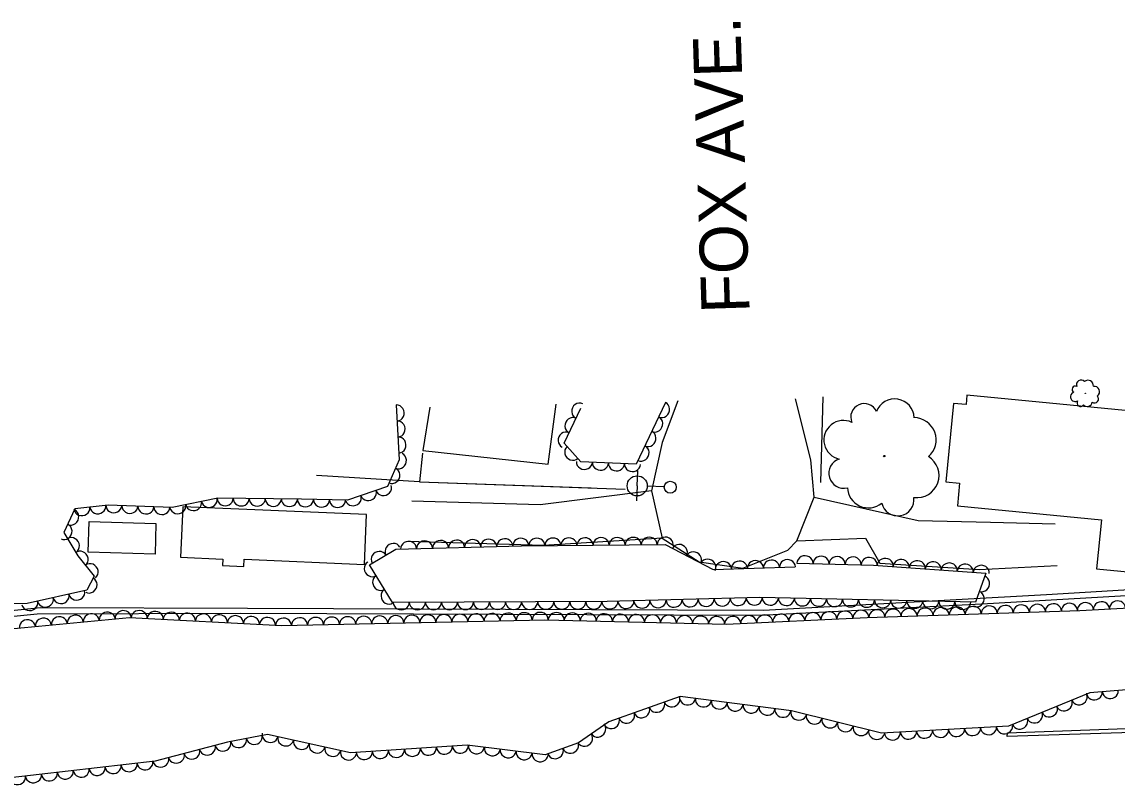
# Model space of a CAD drawing. Extents: x 1722896 to 1754269, y 648279 to 666297.
# Drawn here: x 1748786.6 to 1749059.6, y 652835.9 to 653026.2 of the extents above; entities that cross this region are included whole.
import ezdxf

# ---------------------------------------------------------------- set-up
doc = ezdxf.new("R2010")
doc.units = 0
for name, color, linetype in [('DESIGN - CENTERLINE - Proposed Text', 7, 'Continuous'), ('DESIGN - SCRATCH - User 1', 7, 'Continuous'), ('DESIGN - SHEET - Linework', 7, 'Continuous'), ('SURVEY - CENTERLINE - Preliminary Text', 7, 'Continuous'), ('SURVEY - DTM - Breaklines', 7, 'Continuous'), ('SURVEY - VEGETATION - Features with Text', 7, 'Continuous')]:
    doc.layers.add(name, color=color, linetype=linetype)

msp = doc.modelspace()

# ---------------------------------------------------------------- linework, layer by layer
at = {"layer": 'DESIGN - CENTERLINE - Proposed Text'}
for points in [[(1748985.74, 652911.32), (1748986.31, 652932.68)], [(1748985.74, 652911.32), (1748986.31, 652932.68)], [(1748888.24, 652930.14), (1748886.55, 652919.34), (1748917.77, 652915.9), (1748919.74, 652930.88)], [(1748886.42, 652918.61), (1748885.66, 652911.52), (1748936.94, 652909.67)], [(1748886.42, 652918.61), (1748885.66, 652911.52), (1748928.51, 652909.97)], [(1748885.66, 652911.52), (1748860.01, 652913.07)], [(1748885.66, 652911.52), (1748860.01, 652913.07)]]:
    msp.add_lwpolyline(points, dxfattribs=at)
for points in [[(1749079.61, 652927.51), (1749022.15, 652933.09), (1749021.92, 652930.76), (1749018.79, 652931.06), (1749016.89, 652911.51), (1749020.29, 652911.18), (1749019.75, 652905.53), (1749055.66, 652902.04), (1749054.47, 652889.81), (1749074.34, 652887.88), (1749075.72, 652902.12), (1749077.13, 652901.98)], [(1748826.14, 652892.68), (1748836.69, 652892.23), (1748836.62, 652890.59), (1748841.94, 652890.36), (1748842.02, 652892.18), (1748871.95, 652890.9), (1748872.48, 652903.32), (1748826.68, 652905.28)], [(1748803.37, 652901.58), (1748820, 652901.07), (1748819.77, 652893.48), (1748803.13, 652893.99)]]:
    msp.add_lwpolyline(points, close=True, dxfattribs=at)
at = {"layer": 'DESIGN - SCRATCH - User 1'}
for points in [[(1748740.35, 652874.92), (1748791.2, 652880.13), (1748842.83, 652880.02), (1748971.46, 652879.45), (1749041.95, 652883.41), (1749073.63, 652885.31), (1749222.2, 652894.3), (1749222.81, 652892.89)], [(1749222.81, 652892.89), (1749170.4, 652889.52), (1749097.89, 652885.12), (1749025.89, 652880.96), (1748970.64, 652878.18), (1748840.96, 652878.67), (1748790.37, 652878.49), (1748739.3, 652873.44)], [(1749200.93, 652855.05), (1749201.07, 652853.44), (1749128.58, 652851.29), (1749065.92, 652849.03), (1749032.15, 652847.96), (1749032.25, 652848.9), (1749200.93, 652855.05)]]:
    msp.add_lwpolyline(points, dxfattribs=at)
at = {"layer": 'SURVEY - CENTERLINE - Preliminary Text'}
for points in [[(1748950.11, 652931.71), (1748946.18, 652921.28), (1748943.54, 652909.22), (1748946.14, 652897.48), (1748955.43, 652891.58), (1748966.29, 652889.98), (1748977.49, 652894.42), (1748979.72, 652896.81), (1748984.02, 652907.67), (1748983.24, 652917.01), (1748979.44, 652932.22)], [(1748943.54, 652909.22), (1748915.73, 652905.74), (1748883.81, 652906.71)], [(1748984.02, 652907.67), (1749009.99, 652901.86), (1749028.04, 652901.4), (1749044.16, 652901.05)], [(1748946.14, 652897.48), (1748916.57, 652895.59), (1748882.73, 652896.61)], [(1748979.72, 652896.81), (1748996.88, 652897.45), (1749000.44, 652891.17), (1749025.2, 652889.67), (1749044.64, 652890.64)]]:
    msp.add_lwpolyline(points, dxfattribs=at)
at = {"layer": 'SURVEY - DTM - Breaklines'}
for p, q in [((1748939.95, 652910.49), (1748940.11, 652914.23)), ((1748939.95, 652910.49), (1748939.8, 652906.74)), ((1748946.7, 652910.21), (1748942.45, 652910.38))]:
    msp.add_line(p, q, dxfattribs=at)
for centre, radius in [((1748939.95, 652910.49), 2.5), ((1748948.19, 652910.15), 1.5)]:
    msp.add_circle(centre, radius, dxfattribs=at)
at = {"layer": 'SURVEY - VEGETATION - Features with Text'}
for points in [[(1748879.88, 652930.65), (1748880.64, 652916.95), (1748877.69, 652910.29), (1748867.75, 652906.92), (1748856.27, 652907.17), (1748835.42, 652907.43), (1748824.01, 652905.12), (1748808.11, 652905.7), (1748799.8, 652904.73), (1748797.08, 652898.85), (1748800.55, 652893.03), (1748804.58, 652887.99), (1748802.75, 652884.45), (1748787.86, 652881.13), (1748770.84, 652880.83), (1748773.24, 652891.51), (1748779.12, 652902.93), (1748776.74, 652912.78), (1748758.48, 652911.64), (1748742.63, 652910.33), (1748733.85, 652923.7)], [(1748946.97, 652931.31), (1748939.73, 652915.88), (1748925.94, 652916.5), (1748921.74, 652921.1), (1748925.87, 652929.89)], [(1748979.78, 652891.23), (1748998.84, 652890.75), (1749026.87, 652888.73), (1749024.28, 652881.5), (1748970.54, 652882.65), (1748932.44, 652881.65), (1748878.96, 652881.43), (1748873.2, 652890.83), (1748879.83, 652894.68), (1748911.08, 652895.54), (1748946.95, 652895.83), (1748958.86, 652889.63), (1748979.35, 652890.31)], [(1748776.71, 652874.16), (1748813.43, 652877.65), (1748851.36, 652875.63), (1748916.94, 652877.09), (1748962.13, 652875.99), (1748997.23, 652877.65), (1749050.28, 652879.42), (1749094.99, 652881.85), (1749101.92, 652872.87), (1749093.39, 652862.21), (1749052.79, 652858.89), (1749032.53, 652850.59), (1749000.87, 652848.82), (1748978.39, 652854.38), (1748950.65, 652857.97), (1748932.9, 652851.62), (1748925.33, 652846.43), (1748917, 652843.41), (1748897.53, 652845.82), (1748868.49, 652843.89), (1748847.79, 652848.53), (1748837.81, 652846.55), (1748819.78, 652841.84), (1748783.7, 652837.66)]]:
    msp.add_lwpolyline(points, dxfattribs=at)
for centre, radius in [((1749051.62, 652933.57), 0.0411), ((1749001.53, 652917.9), 0.17)]:
    msp.add_circle(centre, radius, dxfattribs=at)
for centre, radius, start, end in [((1749049.16, 652934.55), 0.809, 65.6054, 244.351), ((1749050.6, 652935.69), 1.18, 43.4892, 200.2781), ((1749052.32, 652935.48), 1.34, 352.542, 130.0662), ((1749053.87, 652933.99), 1.33, 303.4378, 99.2763), ((1749049.13, 652932.69), 1.18, 105.6261, 299.0458), ((1749053.95, 652932.13), 0.984, 233.6907, 48.691), ((1748996.53, 652927.64), 3.35, 24.4462, 203.1918), ((1749004.13, 652927.29), 4.88, 2.3301, 159.119), ((1749050.46, 652931.19), 0.895, 148.2447, 325.5639), ((1749052.12, 652931.55), 1.27, 223.5318, 350.3775), ((1749008.9, 652921.94), 5.56, 311.3828, 88.907), ((1748991.35, 652921.93), 4.87, 64.4669, 257.8866), ((1748991.42, 652913.62), 3.71, 107.0856, 284.4047), ((1749009.66, 652913.08), 5.52, 262.2786, 58.1171), ((1748997.58, 652910.25), 5.25, 182.3726, 309.2183), ((1749004.88, 652907.07), 4.07, 192.5315, 7.5318)]:
    msp.add_arc(centre, radius, start, end, dxfattribs=at)
for centre, major_axis in [((1748879.99, 652928.66), (0.11, -2)), ((1748925.53, 652929.17), (0.85, 1.81)), ((1748946.12, 652929.5), (-0.85, -1.81)), ((1748923.83, 652925.55), (0.85, 1.81)), ((1748944.42, 652925.88), (-0.85, -1.81)), ((1748880.21, 652924.66), (0.11, -2)), ((1748922.13, 652921.93), (0.85, 1.81)), ((1748880.43, 652920.67), (0.11, -2)), ((1748942.72, 652922.26), (-0.85, -1.81)), ((1748923.81, 652918.82), (-1.35, 1.48)), ((1748941.02, 652918.64), (-0.85, -1.81)), ((1748880.53, 652916.7), (-0.81, -1.83)), ((1748926.78, 652916.46), (-2, 0.09)), ((1748930.78, 652916.28), (-2, 0.09)), ((1748934.78, 652916.1), (-2, 0.09)), ((1748938.77, 652915.92), (-2, 0.09)), ((1748878.91, 652913.04), (-0.81, -1.83)), ((1748876.76, 652909.97), (-1.89, -0.64)), ((1748869.18, 652907.41), (-1.89, -0.64)), ((1748872.97, 652908.69), (-1.89, -0.64)), ((1748801.54, 652904.93), (-1.99, -0.23)), ((1748805.52, 652905.4), (-1.99, -0.23)), ((1748809.5, 652905.65), (-2, 0.07)), ((1748813.5, 652905.5), (-2, 0.07)), ((1748817.49, 652905.36), (-2, 0.07)), ((1748821.49, 652905.22), (-2, 0.07)), ((1748825.46, 652905.42), (-1.96, -0.4)), ((1748829.38, 652906.21), (-1.96, -0.4)), ((1748833.3, 652907), (-1.96, -0.4)), ((1748837.26, 652907.4), (-2, 0.02)), ((1748841.26, 652907.35), (-2, 0.02)), ((1748845.26, 652907.31), (-2, 0.02)), ((1748849.26, 652907.26), (-2, 0.02)), ((1748853.26, 652907.21), (-2, 0.02)), ((1748857.26, 652907.15), (-2, 0.04)), ((1748861.26, 652907.06), (-2, 0.04)), ((1748865.26, 652906.98), (-2, 0.04)), ((1748798.86, 652902.69), (-0.84, -1.82)), ((1748797.18, 652899.06), (-0.84, -1.82)), ((1748799.01, 652895.62), (1.02, -1.72)), ((1748890.95, 652894.99), (2, 0.06)), ((1748894.94, 652895.1), (2, 0.06)), ((1748898.94, 652895.21), (2, 0.06)), ((1748902.94, 652895.32), (2, 0.06)), ((1748906.94, 652895.43), (2, 0.06)), ((1748910.94, 652895.54), (2, 0.06)), ((1748914.94, 652895.57), (2, 0.02)), ((1748918.94, 652895.6), (2, 0.02)), ((1748922.94, 652895.64), (2, 0.02)), ((1748926.94, 652895.67), (2, 0.02)), ((1748930.94, 652895.7), (2, 0.02)), ((1748934.94, 652895.73), (2, 0.02)), ((1748938.94, 652895.77), (2, 0.02)), ((1748942.94, 652895.8), (2, 0.02)), ((1748946.94, 652895.83), (2, 0.02)), ((1748801.17, 652892.26), (1.25, -1.56)), ((1748875.61, 652892.23), (1.73, 1)), ((1748879.07, 652894.24), (1.73, 1)), ((1748882.95, 652894.76), (2, 0.06)), ((1748886.95, 652894.88), (2, 0.06)), ((1748950.49, 652893.99), (1.77, -0.92)), ((1748954.04, 652892.14), (1.77, -0.92)), ((1748873.83, 652889.8), (-1.05, 1.7)), ((1748957.58, 652890.3), (1.77, -0.92)), ((1748961.42, 652889.71), (2, 0.07)), ((1748965.42, 652889.85), (2, 0.07)), ((1748969.42, 652889.98), (2, 0.07)), ((1748973.41, 652890.11), (2, 0.07)), ((1748977.41, 652890.24), (2, 0.07)), ((1748981.78, 652891.18), (2, -0.05)), ((1748985.78, 652891.08), (2, -0.05)), ((1748989.78, 652890.97), (2, -0.05)), ((1748993.78, 652890.87), (2, -0.05)), ((1748997.78, 652890.77), (2, -0.05)), ((1749001.77, 652890.54), (1.99, -0.14)), ((1749005.76, 652890.25), (1.99, -0.14)), ((1749009.75, 652889.96), (1.99, -0.14)), ((1749013.74, 652889.67), (1.99, -0.14)), ((1748803.67, 652889.13), (1.25, -1.56)), ((1749017.73, 652889.39), (1.99, -0.14)), ((1749021.72, 652889.1), (1.99, -0.14)), ((1749025.71, 652888.81), (1.99, -0.14)), ((1748803.41, 652885.73), (-0.92, -1.78)), ((1748875.92, 652886.39), (-1.05, 1.7)), ((1749025.91, 652886.06), (-0.67, -1.88)), ((1748796.35, 652883.02), (-1.95, -0.44)), ((1748800.26, 652883.89), (-1.95, -0.44)), ((1748878.01, 652882.98), (-1.05, 1.7)), ((1749024.56, 652882.29), (-0.67, -1.88)), ((1748788.55, 652881.28), (-1.95, -0.44)), ((1748792.45, 652882.15), (-1.95, -0.44)), ((1748881.15, 652881.44), (-2, -0.01)), ((1748885.15, 652881.46), (-2, -0.01)), ((1748889.15, 652881.48), (-2, -0.01)), ((1748893.15, 652881.49), (-2, -0.01)), ((1748897.15, 652881.51), (-2, -0.01)), ((1748901.15, 652881.52), (-2, -0.01)), ((1748905.15, 652881.54), (-2, -0.01)), ((1748909.15, 652881.56), (-2, -0.01)), ((1748913.15, 652881.57), (-2, -0.01)), ((1748917.15, 652881.59), (-2, -0.01)), ((1748921.15, 652881.61), (-2, -0.01)), ((1748925.15, 652881.62), (-2, -0.01)), ((1748929.15, 652881.64), (-2, -0.01)), ((1748933.15, 652881.67), (-2, -0.05)), ((1748937.15, 652881.77), (-2, -0.05)), ((1748941.14, 652881.88), (-2, -0.05)), ((1748945.14, 652881.98), (-2, -0.05)), ((1748949.14, 652882.09), (-2, -0.05)), ((1748953.14, 652882.19), (-2, -0.05)), ((1748957.14, 652882.3), (-2, -0.05)), ((1748961.14, 652882.41), (-2, -0.05)), ((1748965.14, 652882.51), (-2, -0.05)), ((1748969.13, 652882.62), (-2, -0.05)), ((1748973.13, 652882.6), (-2, 0.04)), ((1748977.13, 652882.51), (-2, 0.04)), ((1748981.13, 652882.42), (-2, 0.04)), ((1748985.13, 652882.34), (-2, 0.04)), ((1748989.13, 652882.25), (-2, 0.04)), ((1748993.13, 652882.17), (-2, 0.04)), ((1748997.13, 652882.08), (-2, 0.04)), ((1749001.13, 652881.99), (-2, 0.04)), ((1749005.13, 652881.91), (-2, 0.04)), ((1749009.13, 652881.82), (-2, 0.04)), ((1749013.12, 652881.74), (-2, 0.04)), ((1749017.12, 652881.65), (-2, 0.04)), ((1749021.12, 652881.56), (-2, 0.04)), ((1749023.7, 652878.54), (2, 0.07)), ((1749027.7, 652878.67), (2, 0.07)), ((1749031.7, 652878.8), (2, 0.07)), ((1749035.69, 652878.94), (2, 0.07)), ((1749039.69, 652879.07), (2, 0.07)), ((1749043.69, 652879.2), (2, 0.07)), ((1749047.69, 652879.34), (2, 0.07)), ((1749051.68, 652879.5), (2, 0.11)), ((1749055.68, 652879.72), (2, 0.11)), ((1749059.67, 652879.93), (2, 0.11)), ((1748795.92, 652875.98), (1.99, 0.19)), ((1748799.9, 652876.36), (1.99, 0.19)), ((1748803.88, 652876.74), (1.99, 0.19)), ((1748807.86, 652877.12), (1.99, 0.19)), ((1748811.84, 652877.5), (1.99, 0.19)), ((1748815.83, 652877.52), (2, -0.11)), ((1748819.83, 652877.31), (2, -0.11)), ((1748823.82, 652877.09), (2, -0.11)), ((1748827.82, 652876.88), (2, -0.11)), ((1748831.81, 652876.67), (2, -0.11)), ((1748835.81, 652876.46), (2, -0.11)), ((1748839.8, 652876.24), (2, -0.11)), ((1748843.79, 652876.03), (2, -0.11)), ((1748847.79, 652875.82), (2, -0.11)), ((1748859.78, 652875.82), (2, 0.04)), ((1748863.78, 652875.9), (2, 0.04)), ((1748867.78, 652875.99), (2, 0.04)), ((1748871.78, 652876.08), (2, 0.04)), ((1748875.78, 652876.17), (2, 0.04)), ((1748879.78, 652876.26), (2, 0.04)), ((1748883.78, 652876.35), (2, 0.04)), ((1748887.77, 652876.44), (2, 0.04)), ((1748891.77, 652876.53), (2, 0.04)), ((1748895.77, 652876.62), (2, 0.04)), ((1748899.77, 652876.71), (2, 0.04)), ((1748903.77, 652876.8), (2, 0.04)), ((1748907.77, 652876.89), (2, 0.04)), ((1748911.77, 652876.98), (2, 0.04)), ((1748915.77, 652877.07), (2, 0.04)), ((1748919.77, 652877.02), (2, -0.05)), ((1748923.77, 652876.93), (2, -0.05)), ((1748927.76, 652876.83), (2, -0.05)), ((1748931.76, 652876.73), (2, -0.05)), ((1748935.76, 652876.63), (2, -0.05)), ((1748939.76, 652876.54), (2, -0.05)), ((1748943.76, 652876.44), (2, -0.05)), ((1748947.76, 652876.34), (2, -0.05)), ((1748951.76, 652876.24), (2, -0.05)), ((1748955.76, 652876.14), (2, -0.05)), ((1748959.75, 652876.05), (2, -0.05)), ((1748963.75, 652876.07), (2, 0.09)), ((1748967.75, 652876.26), (2, 0.09)), ((1748971.74, 652876.44), (2, 0.09)), ((1748975.74, 652876.63), (2, 0.09)), ((1748979.73, 652876.82), (2, 0.09)), ((1748983.73, 652877.01), (2, 0.09)), ((1748987.73, 652877.2), (2, 0.09)), ((1748991.72, 652877.39), (2, 0.09)), ((1748995.72, 652877.58), (2, 0.09)), ((1748999.71, 652877.73), (2, 0.07)), ((1749003.71, 652877.87), (2, 0.07)), ((1749007.71, 652878), (2, 0.07)), ((1749011.71, 652878.13), (2, 0.07)), ((1749015.7, 652878.27), (2, 0.07)), ((1749019.7, 652878.4), (2, 0.07)), ((1748787.95, 652875.23), (1.99, 0.19)), ((1748791.93, 652875.61), (1.99, 0.19)), ((1748851.78, 652875.64), (2, 0.04)), ((1748855.78, 652875.73), (2, 0.04)), ((1749053.89, 652858.98), (-1.99, -0.16)), ((1749057.88, 652859.31), (-1.99, -0.16)), ((1748944.85, 652855.9), (-1.88, -0.67)), ((1748948.61, 652857.25), (-1.88, -0.67)), ((1748952.47, 652857.74), (-1.98, 0.26)), ((1748956.44, 652857.22), (-1.98, 0.26)), ((1748960.41, 652856.71), (-1.98, 0.26)), ((1748964.37, 652856.19), (-1.98, 0.26)), ((1748968.34, 652855.68), (-1.98, 0.26)), ((1749046.41, 652856.28), (-1.85, -0.76)), ((1749050.11, 652857.8), (-1.85, -0.76)), ((1748937.32, 652853.2), (-1.88, -0.67)), ((1748941.08, 652854.55), (-1.88, -0.67)), ((1748972.31, 652855.17), (-1.98, 0.26)), ((1748976.27, 652854.65), (-1.98, 0.26)), ((1748980.2, 652853.93), (-1.94, 0.48)), ((1748984.08, 652852.97), (-1.94, 0.48)), ((1749039.01, 652853.25), (-1.85, -0.76)), ((1749042.71, 652854.76), (-1.85, -0.76)), ((1748930.17, 652849.75), (-1.65, -1.13)), ((1748933.55, 652851.85), (-1.88, -0.67)), ((1748987.97, 652852.01), (-1.94, 0.48)), ((1748991.85, 652851.05), (-1.94, 0.48)), ((1748995.73, 652850.09), (-1.94, 0.48)), ((1749027.54, 652850.31), (-2, -0.11)), ((1749031.53, 652850.54), (-2, -0.11)), ((1749035.31, 652851.73), (-1.85, -0.76)), ((1748844.52, 652847.88), (-1.96, -0.39)), ((1748848.44, 652848.38), (-1.95, 0.44)), ((1748852.34, 652847.51), (-1.95, 0.44)), ((1748926.87, 652847.48), (-1.65, -1.13)), ((1748999.62, 652849.13), (-1.94, 0.48)), ((1749003.57, 652848.97), (-2, -0.11)), ((1749007.57, 652849.19), (-2, -0.11)), ((1749011.56, 652849.42), (-2, -0.11)), ((1749015.56, 652849.64), (-2, -0.11)), ((1749019.55, 652849.87), (-2, -0.11)), ((1749023.54, 652850.09), (-2, -0.11)), ((1748832.82, 652845.24), (-1.94, -0.5)), ((1748836.69, 652846.25), (-1.94, -0.5)), ((1748840.6, 652847.1), (-1.96, -0.39)), ((1748856.25, 652846.63), (-1.95, 0.44)), ((1748860.15, 652845.76), (-1.95, 0.44)), ((1748864.05, 652844.88), (-1.95, 0.44)), ((1748883.91, 652844.92), (-2, -0.13)), ((1748887.9, 652845.18), (-2, -0.13)), ((1748891.89, 652845.45), (-2, -0.13)), ((1748895.88, 652845.71), (-2, -0.13)), ((1748899.86, 652845.53), (-1.98, 0.25)), ((1748903.83, 652845.04), (-1.98, 0.25)), ((1748919.57, 652844.34), (-1.88, -0.68)), ((1748923.33, 652845.7), (-1.88, -0.68)), ((1748821.21, 652842.22), (-1.94, -0.5)), ((1748825.08, 652843.22), (-1.94, -0.5)), ((1748828.95, 652844.23), (-1.94, -0.5)), ((1748867.96, 652844.01), (-1.95, 0.44)), ((1748871.94, 652844.12), (-2, -0.13)), ((1748875.93, 652844.39), (-2, -0.13)), ((1748879.92, 652844.65), (-2, -0.13)), ((1748907.8, 652844.55), (-1.98, 0.25)), ((1748911.77, 652844.06), (-1.98, 0.25)), ((1748915.74, 652843.57), (-1.98, 0.25)), ((1748801.38, 652839.71), (-1.99, -0.23)), ((1748805.35, 652840.17), (-1.99, -0.23)), ((1748809.33, 652840.63), (-1.99, -0.23)), ((1748813.3, 652841.09), (-1.99, -0.23)), ((1748817.27, 652841.55), (-1.99, -0.23)), ((1748785.49, 652837.87), (-1.99, -0.23)), ((1748789.46, 652838.33), (-1.99, -0.23)), ((1748793.43, 652838.79), (-1.99, -0.23)), ((1748797.41, 652839.25), (-1.99, -0.23))]:
    msp.add_ellipse(centre, major_axis=major_axis, ratio=0.940188, start_param=0, end_param=3.141593, dxfattribs=at)

# ---------------------------------------------------------------- texts
at = {"layer": 'DESIGN - SHEET - Linework'}
msp.add_text('FOX AVE.', height=12, rotation=91.8205, dxfattribs=at).set_placement((1748968, 652953.67))

doc.saveas('drawing.dxf')
